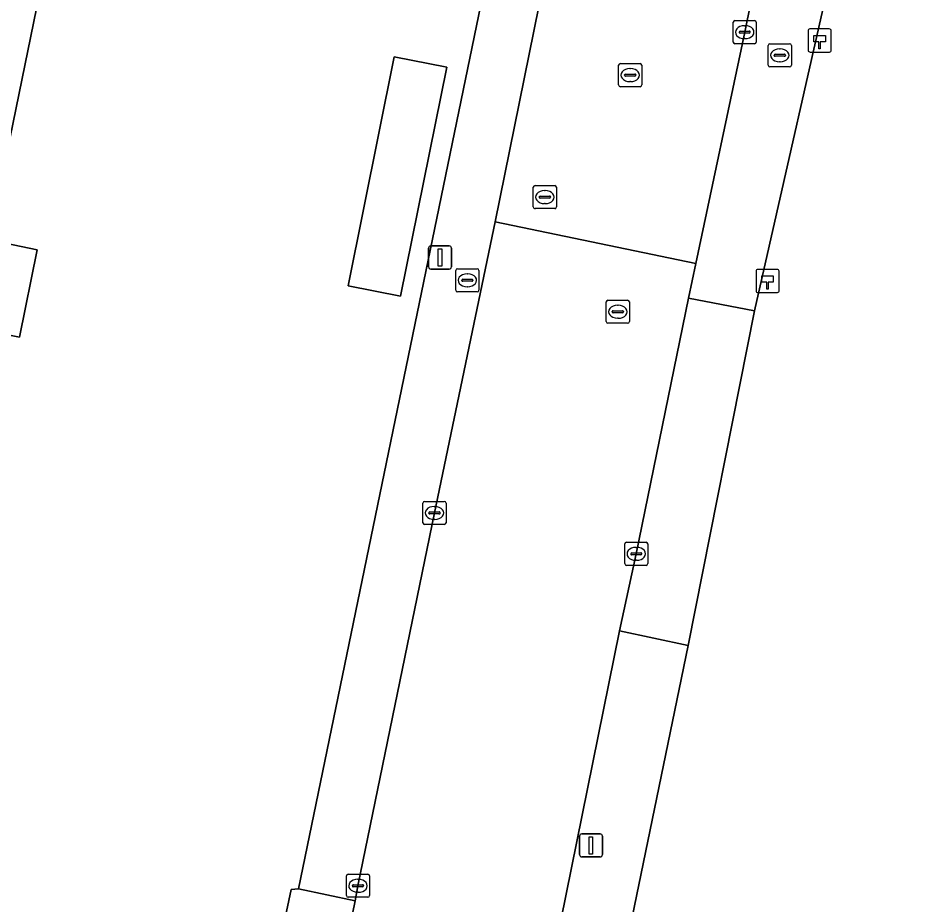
# Model space of a CAD drawing. Extents: x 157692 to 159674, y 381452 to 383291.
# Drawn here: x 158101.56 to 158140.66, y 382011.37 to 382049.75 of the extents above; entities that cross this region are included whole.
import ezdxf

# ---------------------------------------------------------------- set-up
doc = ezdxf.new("R2010")
doc.units = 0
for name, color, linetype in [('IMGEO_Brandkraan', 7, 'Continuous'), ('IMGEO_Erf', 7, 'Continuous'), ('IMGEO_Hectometerpaal', 7, 'Continuous'), ('IMGEO_Kolk', 7, 'Continuous'), ('IMGEO_Lichtmast', 7, 'Continuous'), ('IMGEO_Pand', 7, 'Continuous'), ('IMGEO_Rijbaan_lokaal_gesloten', 7, 'Continuous'), ('IMGEO_Rijbaan_lokaal_open', 7, 'Continuous'), ('IMGEO_Rioolput', 7, 'Continuous'), ('IMGEO_Voetpad_open', 7, 'Continuous')]:
    doc.layers.add(name, color=color, linetype=linetype)

msp = doc.modelspace()

# ---------------------------------------------------------------- linework, layer by layer
at = {"layer": 'IMGEO_Brandkraan'}
for p, q in [((158134.013, 382047.712), (158134.013, 382048.564)), ((158134.088, 382048.638), (158134.94, 382048.638)), ((158135.014, 382048.564), (158135.014, 382047.712)), ((158134.315, 382048.181), (158134.713, 382048.181)), ((158134.501, 382048.418), (158134.526, 382048.418)), ((158134.272, 382048.132), (158134.272, 382048.144)), ((158134.71, 382048.095), (158134.312, 382048.095)), ((158134.524, 382047.858), (158134.499, 382047.858)), ((158134.756, 382048.144), (158134.756, 382048.132)), ((158134.94, 382047.638), (158134.088, 382047.638))]:
    msp.add_line(p, q, dxfattribs=at)
for points in [[(158134.013, 382047.712), (158134.013, 382048.564)], [(158134.088, 382048.638), (158134.94, 382048.638)], [(158135.014, 382048.564), (158135.014, 382047.712)], [(158134.94, 382047.638), (158134.088, 382047.638)]]:
    msp.add_lwpolyline(points, dxfattribs=at)
for centre, radius, start, end in [((158134.09, 382048.562), 0.0765, 91.552, 178.448), ((158134.09, 382048.562), 0.0765, 91.552, 178.448), ((158134.938, 382048.562), 0.0765, 1.552, 88.448), ((158134.938, 382048.562), 0.0765, 1.552, 88.448), ((158134.312, 382048.141), 0.0403, 85.8775, 175.7526), ((158134.717, 382048.143), 0.0386, 1.7309, 96.639), ((158134.309, 382048.131), 0.0366, 178.938, 274.7102), ((158134.713, 382048.138), 0.043, 264.8664, 352.4533), ((158134.09, 382047.714), 0.0765, 181.552, 268.448), ((158134.09, 382047.714), 0.0765, 181.552, 268.448), ((158134.938, 382047.714), 0.0765, 271.552, 358.448), ((158134.938, 382047.714), 0.0765, 271.552, 358.448)]:
    msp.add_arc(centre, radius, start, end, dxfattribs=at)
for centre, major_axis, ratio, start_param, end_param in [((158134.5, 382048.138), (-0.387, 0.002), 0.722429, 4.712389, 7.853982), ((158134.525, 382048.138), (-0.39, 0.002), 0.717154, 1.570796, 4.712389)]:
    msp.add_ellipse(centre, major_axis=major_axis, ratio=ratio, start_param=start_param, end_param=end_param, dxfattribs=at)
at = {"layer": 'IMGEO_Erf'}
for points in [[(158103.754, 381965.437), (158107.527, 381984.069), (158109.438, 381993.433), (158110.826, 382000), (158113.371, 382012.035), (158113.697, 382012.061), (158121.578, 382050.327), (158121.011, 382050.393), (158117.505, 382051.115), (158118.547, 382056.179), (158122.053, 382055.457), (158122.198, 382055.453), (158137.763, 382131.322), (158139.412, 382139.429), (158144.374, 382162.974), (158145.238, 382167.387), (158144.498, 382170.071), (158143.697, 382170.783), (158142.534, 382171.623), (158022.362, 382196.264), (158014.567, 382197.819), (158012.827, 382198.175)], [(158125.007, 382160.95), (158100.3, 382040.151), (158102.387, 382039.726), (158101.614, 382035.935), (158099.527, 382036.361), (158094.319, 382010.896), (158079.649, 381939.178)], [(158219.414, 382155.844), (158206.316, 382158.502), (158201.257, 382135.532), (158200.838, 382133.629), (158200.517, 382132.175), (158199.841, 382129.108), (158199.834, 382129.109), (158195.31, 382129.992), (158176.587, 382133.918), (158166.278, 382136.044), (158154.599, 382138.529), (158137.162, 382053.571), (158133.419, 382037.075), (158130.551, 382022.604), (158125.897, 382000), (158121.713, 381979.263), (158120.644, 381974.489), (158119.054, 381966.712)]]:
    msp.add_lwpolyline(points, dxfattribs=at)
msp.add_lwpolyline([(158117.833, 382048.077), (158120.105, 382047.618), (158118.105, 382037.709), (158115.833, 382038.167)], close=True, dxfattribs=at)
at = {"layer": 'IMGEO_Hectometerpaal'}
for p, q in [((158135.741, 382049.194), (158135.741, 382048.353)), ((158135.741, 382049.194), (158135.741, 382048.353)), ((158136.657, 382049.278), (158135.816, 382049.278)), ((158136.657, 382049.278), (158135.816, 382049.278)), ((158136.741, 382048.362), (158136.741, 382049.203)), ((158136.741, 382048.362), (158136.741, 382049.203)), ((158135.825, 382048.278), (158136.666, 382048.278)), ((158135.825, 382048.278), (158136.666, 382048.278)), ((158133.486, 382038.79), (158133.486, 382037.949)), ((158133.486, 382038.79), (158133.486, 382037.949)), ((158134.402, 382038.874), (158133.561, 382038.874)), ((158134.402, 382038.874), (158133.561, 382038.874)), ((158134.486, 382037.958), (158134.486, 382038.799)), ((158134.486, 382037.958), (158134.486, 382038.799)), ((158133.57, 382037.874), (158134.411, 382037.874)), ((158133.57, 382037.874), (158134.411, 382037.874))]:
    msp.add_line(p, q, dxfattribs=at)
for points in [[(158136.266, 382048.422), (158136.206, 382048.422), (158136.206, 382048.727), (158135.986, 382048.727), (158135.986, 382048.996), (158136.486, 382048.996), (158136.486, 382048.727), (158136.266, 382048.727), (158136.266, 382048.422)], [(158134.011, 382038.018), (158133.951, 382038.018), (158133.951, 382038.323), (158133.731, 382038.323), (158133.731, 382038.592), (158134.231, 382038.592), (158134.231, 382038.323), (158134.011, 382038.323), (158134.011, 382038.018)]]:
    msp.add_lwpolyline(points, dxfattribs=at)
for centre, start, end in [((158135.819, 382049.2), 92.4484, 184.2845), ((158135.819, 382049.2), 92.4484, 184.2845), ((158136.663, 382049.2), 2.4484, 94.2845), ((158136.663, 382049.2), 2.4484, 94.2845), ((158135.819, 382048.356), 182.4484, 274.2845), ((158135.819, 382048.356), 182.4484, 274.2845), ((158136.663, 382048.356), 272.4484, 4.2845), ((158136.663, 382048.356), 272.4484, 4.2845), ((158133.564, 382038.796), 92.4484, 184.2845), ((158133.564, 382038.796), 92.4484, 184.2845), ((158134.408, 382038.796), 2.4484, 94.2845), ((158134.408, 382038.796), 2.4484, 94.2845), ((158133.564, 382037.952), 182.4484, 274.2845), ((158133.564, 382037.952), 182.4484, 274.2845), ((158134.408, 382037.952), 272.4484, 4.2845), ((158134.408, 382037.952), 272.4484, 4.2845)]:
    msp.add_arc(centre, 0.0779, start, end, dxfattribs=at)
at = {"layer": 'IMGEO_Kolk'}
for p, q in [((158132.496, 382048.713), (158132.496, 382049.565)), ((158132.571, 382049.639), (158133.423, 382049.639)), ((158132.984, 382049.419), (158133.009, 382049.419)), ((158133.497, 382049.565), (158133.497, 382048.713)), ((158132.755, 382049.133), (158132.755, 382049.145)), ((158133.193, 382049.096), (158132.795, 382049.096)), ((158132.798, 382049.182), (158133.196, 382049.182)), ((158133.239, 382049.145), (158133.239, 382049.133)), ((158133.423, 382048.639), (158132.571, 382048.639)), ((158133.007, 382048.859), (158132.982, 382048.859)), ((158119.072, 382027.908), (158119.072, 382028.76)), ((158119.147, 382028.834), (158119.999, 382028.834)), ((158119.56, 382028.614), (158119.585, 382028.614)), ((158120.073, 382028.76), (158120.073, 382027.908)), ((158119.331, 382028.328), (158119.331, 382028.34)), ((158119.769, 382028.291), (158119.371, 382028.291)), ((158119.374, 382028.377), (158119.772, 382028.377)), ((158119.815, 382028.34), (158119.815, 382028.328)), ((158119.999, 382027.834), (158119.147, 382027.834)), ((158119.583, 382028.054), (158119.558, 382028.054)), ((158127.879, 382027.065), (158128.731, 382027.065)), ((158127.804, 382026.139), (158127.804, 382026.991)), ((158128.292, 382026.845), (158128.317, 382026.845)), ((158128.805, 382026.991), (158128.805, 382026.139)), ((158128.063, 382026.559), (158128.063, 382026.571)), ((158128.501, 382026.522), (158128.103, 382026.522)), ((158128.106, 382026.608), (158128.504, 382026.608)), ((158128.315, 382026.285), (158128.29, 382026.285)), ((158128.547, 382026.571), (158128.547, 382026.559)), ((158128.731, 382026.065), (158127.879, 382026.065)), ((158115.763, 382011.775), (158115.763, 382012.627)), ((158115.838, 382012.701), (158116.69, 382012.701)), ((158116.764, 382012.627), (158116.764, 382011.775)), ((158116.022, 382012.195), (158116.022, 382012.207)), ((158116.065, 382012.244), (158116.463, 382012.244)), ((158116.251, 382012.481), (158116.276, 382012.481)), ((158116.506, 382012.207), (158116.506, 382012.195)), ((158116.46, 382012.158), (158116.062, 382012.158)), ((158116.274, 382011.921), (158116.249, 382011.921)), ((158116.69, 382011.701), (158115.838, 382011.701))]:
    msp.add_line(p, q, dxfattribs=at)
for points in [[(158132.496, 382048.713), (158132.496, 382049.565)], [(158132.571, 382049.639), (158133.423, 382049.639)], [(158133.497, 382049.565), (158133.497, 382048.713)], [(158133.423, 382048.639), (158132.571, 382048.639)], [(158119.072, 382027.908), (158119.072, 382028.76)], [(158119.147, 382028.834), (158119.999, 382028.834)], [(158120.073, 382028.76), (158120.073, 382027.908)], [(158119.999, 382027.834), (158119.147, 382027.834)], [(158127.879, 382027.065), (158128.731, 382027.065)], [(158127.804, 382026.139), (158127.804, 382026.991)], [(158128.805, 382026.991), (158128.805, 382026.139)], [(158128.731, 382026.065), (158127.879, 382026.065)], [(158115.763, 382011.775), (158115.763, 382012.627)], [(158115.838, 382012.701), (158116.69, 382012.701)], [(158116.764, 382012.627), (158116.764, 382011.775)], [(158116.69, 382011.701), (158115.838, 382011.701)]]:
    msp.add_lwpolyline(points, dxfattribs=at)
for centre, radius, start, end in [((158132.573, 382049.563), 0.0765, 91.552, 178.448), ((158132.573, 382049.563), 0.0765, 91.552, 178.448), ((158133.421, 382049.563), 0.0765, 1.552, 88.448), ((158133.421, 382049.563), 0.0765, 1.552, 88.448), ((158132.795, 382049.142), 0.0403, 85.8775, 175.7526), ((158132.792, 382049.132), 0.0366, 178.938, 274.7102), ((158133.196, 382049.139), 0.043, 264.8664, 352.4533), ((158133.2, 382049.144), 0.0386, 1.7309, 96.639), ((158132.573, 382048.715), 0.0765, 181.552, 268.448), ((158132.573, 382048.715), 0.0765, 181.552, 268.448), ((158133.421, 382048.715), 0.0765, 271.552, 358.448), ((158133.421, 382048.715), 0.0765, 271.552, 358.448), ((158119.149, 382028.758), 0.0765, 91.552, 178.448), ((158119.149, 382028.758), 0.0765, 91.552, 178.448), ((158119.997, 382028.758), 0.0765, 1.552, 88.448), ((158119.997, 382028.758), 0.0765, 1.552, 88.448), ((158119.371, 382028.337), 0.0403, 85.8775, 175.7526), ((158119.368, 382028.327), 0.0366, 178.938, 274.7102), ((158119.772, 382028.334), 0.043, 264.8664, 352.4533), ((158119.776, 382028.339), 0.0386, 1.7309, 96.639), ((158119.149, 382027.91), 0.0765, 181.552, 268.448), ((158119.149, 382027.91), 0.0765, 181.552, 268.448), ((158119.997, 382027.91), 0.0765, 271.552, 358.448), ((158119.997, 382027.91), 0.0765, 271.552, 358.448), ((158127.881, 382026.989), 0.0765, 91.552, 178.448), ((158127.881, 382026.989), 0.0765, 91.552, 178.448), ((158128.729, 382026.989), 0.0765, 1.552, 88.448), ((158128.729, 382026.989), 0.0765, 1.552, 88.448), ((158128.103, 382026.568), 0.0403, 85.8775, 175.7526), ((158128.1, 382026.558), 0.0366, 178.938, 274.7102), ((158128.504, 382026.565), 0.043, 264.8664, 352.4533), ((158128.508, 382026.57), 0.0386, 1.7309, 96.639), ((158127.881, 382026.141), 0.0765, 181.552, 268.448), ((158127.881, 382026.141), 0.0765, 181.552, 268.448), ((158128.729, 382026.141), 0.0765, 271.552, 358.448), ((158128.729, 382026.141), 0.0765, 271.552, 358.448), ((158115.84, 382012.625), 0.0765, 91.552, 178.448), ((158115.84, 382012.625), 0.0765, 91.552, 178.448), ((158116.688, 382012.625), 0.0765, 1.552, 88.448), ((158116.688, 382012.625), 0.0765, 1.552, 88.448), ((158116.062, 382012.204), 0.0403, 85.8775, 175.7526), ((158116.059, 382012.194), 0.0366, 178.938, 274.7102), ((158116.463, 382012.201), 0.043, 264.8664, 352.4533), ((158116.467, 382012.206), 0.0386, 1.7309, 96.639), ((158115.84, 382011.777), 0.0765, 181.552, 268.448), ((158115.84, 382011.777), 0.0765, 181.552, 268.448), ((158116.688, 382011.777), 0.0765, 271.552, 358.448), ((158116.688, 382011.777), 0.0765, 271.552, 358.448)]:
    msp.add_arc(centre, radius, start, end, dxfattribs=at)
for centre, major_axis, ratio, start_param, end_param in [((158132.983, 382049.139), (-0.387, 0.002), 0.722429, 4.712389, 7.853982), ((158133.008, 382049.139), (-0.39, 0.002), 0.717154, 1.570796, 4.712389), ((158119.559, 382028.334), (-0.387, 0.002), 0.722429, 4.712389, 7.853982), ((158119.584, 382028.334), (-0.39, 0.002), 0.717154, 1.570796, 4.712389), ((158128.291, 382026.565), (-0.387, 0.002), 0.722429, 4.712389, 7.853982), ((158128.316, 382026.565), (-0.39, 0.002), 0.717154, 1.570796, 4.712389), ((158116.25, 382012.201), (-0.387, 0.002), 0.722429, 4.712389, 7.853982), ((158116.275, 382012.201), (-0.39, 0.002), 0.717154, 1.570796, 4.712389)]:
    msp.add_ellipse(centre, major_axis=major_axis, ratio=ratio, start_param=start_param, end_param=end_param, dxfattribs=at)
at = {"layer": 'IMGEO_Lichtmast'}
for p, q in [((158119.319, 382038.989), (158119.319, 382039.789)), ((158119.319, 382039.789), (158119.319, 382038.989)), ((158119.419, 382039.889), (158120.209, 382039.889)), ((158120.209, 382039.889), (158119.419, 382039.889)), ((158120.309, 382039.789), (158120.309, 382038.989)), ((158120.309, 382038.989), (158120.309, 382039.789)), ((158120.209, 382038.889), (158119.419, 382038.889)), ((158119.419, 382038.889), (158120.209, 382038.889)), ((158125.848, 382013.547), (158125.848, 382014.347)), ((158125.848, 382014.347), (158125.848, 382013.547)), ((158125.948, 382014.447), (158126.738, 382014.447)), ((158126.738, 382014.447), (158125.948, 382014.447)), ((158126.838, 382014.347), (158126.838, 382013.547)), ((158126.838, 382013.547), (158126.838, 382014.347)), ((158126.738, 382013.447), (158125.948, 382013.447)), ((158125.948, 382013.447), (158126.738, 382013.447))]:
    msp.add_line(p, q, dxfattribs=at)
for points in [[(158119.739, 382039.764), (158119.889, 382039.764), (158119.889, 382039.014), (158119.739, 382039.014), (158119.739, 382039.764)], [(158126.268, 382014.322), (158126.418, 382014.322), (158126.418, 382013.572), (158126.268, 382013.572), (158126.268, 382014.322)]]:
    msp.add_lwpolyline(points, dxfattribs=at)
for centre, start, end in [((158119.419, 382039.789), 90, 180), ((158119.419, 382039.789), 90, 180), ((158120.209, 382039.789), 0, 90), ((158120.209, 382039.789), 360, 90), ((158119.419, 382038.989), 180, 270), ((158119.419, 382038.989), 180, 270), ((158120.209, 382038.989), 270, 0), ((158120.209, 382038.989), 270, 0), ((158125.948, 382014.347), 90, 180), ((158125.948, 382014.347), 90, 180), ((158126.738, 382014.347), 0, 90), ((158126.738, 382014.347), 360, 90), ((158125.948, 382013.547), 180, 270), ((158125.948, 382013.547), 180, 270), ((158126.738, 382013.547), 270, 0), ((158126.738, 382013.547), 270, 0)]:
    msp.add_arc(centre, 0.1, start, end, dxfattribs=at)
at = {"layer": 'IMGEO_Pand'}
msp.add_lwpolyline([(158079.649, 381939.178), (158094.319, 382010.896), (158099.527, 382036.361), (158101.614, 382035.935), (158102.387, 382039.726), (158100.3, 382040.151), (158125.007, 382160.95)], dxfattribs=at)
msp.add_lwpolyline([(158120.105, 382047.618), (158117.833, 382048.077), (158115.833, 382038.167), (158118.105, 382037.709)], close=True, dxfattribs=at)
at = {"layer": 'IMGEO_Rijbaan_lokaal_gesloten'}
msp.add_lwpolyline([(158116.186, 381967.321), (158117.779, 381975.107), (158120.355, 381987.678), (158122.865, 382000), (158125.044, 382010.697), (158127.58, 382023.226), (158128.306, 382026.565), (158130.56, 382037.629), (158130.877, 382039.125), (158122.207, 382040.936), (158119.574, 382028.333), (158116.264, 382012.201), (158116.14, 382011.546), (158113.781, 382000), (158112.319, 381992.843), (158111.552, 381989.125), (158110.401, 381983.44), (158107.08, 381967.14)], dxfattribs=at)
at = {"layer": 'IMGEO_Rijbaan_lokaal_open'}
msp.add_lwpolyline([(158144.011, 382102.963), (158148.228, 382123.544), (158152.368, 382143.588), (158153.709, 382150.361), (158155.819, 382160.6), (158147.155, 382162.309), (158142.203, 382138.874), (158140.547, 382130.668), (158139.318, 382124.825), (158134.983, 382103.768), (158131.08, 382084.667), (158127.005, 382064.608), (158124.513, 382052.331), (158122.207, 382040.936), (158130.877, 382039.125), (158132.996, 382049.14), (158134.037, 382054.282), (158136.075, 382064.185), (158140.124, 382083.907)], close=True, dxfattribs=at)
at = {"layer": 'IMGEO_Rioolput'}
for p, q in [((158127.617, 382047.78), (158128.469, 382047.78)), ((158127.542, 382046.854), (158127.542, 382047.706)), ((158128.03, 382047.56), (158128.055, 382047.56)), ((158128.543, 382047.706), (158128.543, 382046.854)), ((158127.801, 382047.274), (158127.801, 382047.286)), ((158128.239, 382047.237), (158127.841, 382047.237)), ((158127.844, 382047.323), (158128.242, 382047.323)), ((158128.053, 382047), (158128.028, 382047)), ((158128.285, 382047.286), (158128.285, 382047.274)), ((158128.469, 382046.78), (158127.617, 382046.78)), ((158123.85, 382041.575), (158123.85, 382042.427)), ((158123.925, 382042.501), (158124.777, 382042.501)), ((158124.851, 382042.427), (158124.851, 382041.575)), ((158124.109, 382041.995), (158124.109, 382042.007)), ((158124.547, 382041.958), (158124.149, 382041.958)), ((158124.152, 382042.044), (158124.55, 382042.044)), ((158124.338, 382042.281), (158124.363, 382042.281)), ((158124.593, 382042.007), (158124.593, 382041.995)), ((158124.361, 382041.721), (158124.336, 382041.721)), ((158124.777, 382041.501), (158123.925, 382041.501)), ((158120.496, 382037.974), (158120.496, 382038.826)), ((158120.571, 382038.9), (158121.423, 382038.9)), ((158121.497, 382038.826), (158121.497, 382037.974)), ((158120.755, 382038.394), (158120.755, 382038.406)), ((158120.798, 382038.443), (158121.196, 382038.443)), ((158120.984, 382038.68), (158121.009, 382038.68)), ((158121.239, 382038.406), (158121.239, 382038.394)), ((158121.193, 382038.357), (158120.795, 382038.357)), ((158121.007, 382038.12), (158120.982, 382038.12)), ((158121.423, 382037.9), (158120.571, 382037.9)), ((158127.005, 382036.614), (158127.005, 382037.466)), ((158127.08, 382037.54), (158127.932, 382037.54)), ((158127.493, 382037.32), (158127.518, 382037.32)), ((158128.006, 382037.466), (158128.006, 382036.614)), ((158127.264, 382037.034), (158127.264, 382037.046)), ((158127.702, 382036.997), (158127.304, 382036.997)), ((158127.307, 382037.083), (158127.705, 382037.083)), ((158127.748, 382037.046), (158127.748, 382037.034)), ((158127.932, 382036.54), (158127.08, 382036.54)), ((158127.516, 382036.76), (158127.491, 382036.76))]:
    msp.add_line(p, q, dxfattribs=at)
for points in [[(158127.617, 382047.78), (158128.469, 382047.78)], [(158127.542, 382046.854), (158127.542, 382047.706)], [(158128.543, 382047.706), (158128.543, 382046.854)], [(158128.469, 382046.78), (158127.617, 382046.78)], [(158123.85, 382041.575), (158123.85, 382042.427)], [(158123.925, 382042.501), (158124.777, 382042.501)], [(158124.851, 382042.427), (158124.851, 382041.575)], [(158124.777, 382041.501), (158123.925, 382041.501)], [(158120.496, 382037.974), (158120.496, 382038.826)], [(158120.571, 382038.9), (158121.423, 382038.9)], [(158121.497, 382038.826), (158121.497, 382037.974)], [(158121.423, 382037.9), (158120.571, 382037.9)], [(158127.005, 382036.614), (158127.005, 382037.466)], [(158127.08, 382037.54), (158127.932, 382037.54)], [(158128.006, 382037.466), (158128.006, 382036.614)], [(158127.932, 382036.54), (158127.08, 382036.54)]]:
    msp.add_lwpolyline(points, dxfattribs=at)
for centre, radius, start, end in [((158127.619, 382047.704), 0.0765, 91.552, 178.448), ((158127.619, 382047.704), 0.0765, 91.552, 178.448), ((158128.467, 382047.704), 0.0765, 1.552, 88.448), ((158128.467, 382047.704), 0.0765, 1.552, 88.448), ((158127.841, 382047.283), 0.0403, 85.8775, 175.7526), ((158127.838, 382047.273), 0.0366, 178.938, 274.7102), ((158128.242, 382047.28), 0.043, 264.8664, 352.4533), ((158128.246, 382047.285), 0.0386, 1.7309, 96.639), ((158127.619, 382046.856), 0.0765, 181.552, 268.448), ((158127.619, 382046.856), 0.0765, 181.552, 268.448), ((158128.467, 382046.856), 0.0765, 271.552, 358.448), ((158128.467, 382046.856), 0.0765, 271.552, 358.448), ((158123.927, 382042.425), 0.0765, 91.552, 178.448), ((158123.927, 382042.425), 0.0765, 91.552, 178.448), ((158124.775, 382042.425), 0.0765, 1.552, 88.448), ((158124.775, 382042.425), 0.0765, 1.552, 88.448), ((158124.149, 382042.004), 0.0403, 85.8775, 175.7526), ((158124.146, 382041.994), 0.0366, 178.938, 274.7102), ((158124.55, 382042.001), 0.043, 264.8664, 352.4533), ((158124.554, 382042.006), 0.0386, 1.7309, 96.639), ((158123.927, 382041.577), 0.0765, 181.552, 268.448), ((158123.927, 382041.577), 0.0765, 181.552, 268.448), ((158124.775, 382041.577), 0.0765, 271.552, 358.448), ((158124.775, 382041.577), 0.0765, 271.552, 358.448), ((158120.573, 382038.824), 0.0765, 91.552, 178.448), ((158120.573, 382038.824), 0.0765, 91.552, 178.448), ((158121.421, 382038.824), 0.0765, 1.552, 88.448), ((158121.421, 382038.824), 0.0765, 1.552, 88.448), ((158120.795, 382038.403), 0.0403, 85.8775, 175.7526), ((158120.792, 382038.393), 0.0366, 178.938, 274.7102), ((158121.196, 382038.4), 0.043, 264.8664, 352.4533), ((158121.2, 382038.405), 0.0386, 1.7309, 96.639), ((158120.573, 382037.976), 0.0765, 181.552, 268.448), ((158120.573, 382037.976), 0.0765, 181.552, 268.448), ((158121.421, 382037.976), 0.0765, 271.552, 358.448), ((158121.421, 382037.976), 0.0765, 271.552, 358.448), ((158127.082, 382037.464), 0.0765, 91.552, 178.448), ((158127.082, 382037.464), 0.0765, 91.552, 178.448), ((158127.93, 382037.464), 0.0765, 1.552, 88.448), ((158127.93, 382037.464), 0.0765, 1.552, 88.448), ((158127.304, 382037.043), 0.0403, 85.8775, 175.7526), ((158127.301, 382037.033), 0.0366, 178.938, 274.7102), ((158127.705, 382037.04), 0.043, 264.8664, 352.4533), ((158127.709, 382037.045), 0.0386, 1.7309, 96.639), ((158127.082, 382036.616), 0.0765, 181.552, 268.448), ((158127.082, 382036.616), 0.0765, 181.552, 268.448), ((158127.93, 382036.616), 0.0765, 271.552, 358.448), ((158127.93, 382036.616), 0.0765, 271.552, 358.448)]:
    msp.add_arc(centre, radius, start, end, dxfattribs=at)
for centre, major_axis, ratio, start_param, end_param in [((158128.029, 382047.28), (-0.387, 0.002), 0.722429, 4.712389, 7.853982), ((158128.054, 382047.28), (-0.39, 0.002), 0.717154, 1.570796, 4.712389), ((158124.337, 382042.001), (-0.387, 0.002), 0.722429, 4.712389, 7.853982), ((158124.362, 382042.001), (-0.39, 0.002), 0.717154, 1.570796, 4.712389), ((158120.983, 382038.4), (-0.387, 0.002), 0.722429, 4.712389, 7.853982), ((158121.008, 382038.4), (-0.39, 0.002), 0.717154, 1.570796, 4.712389), ((158127.492, 382037.04), (-0.387, 0.002), 0.722429, 4.712389, 7.853982), ((158127.517, 382037.04), (-0.39, 0.002), 0.717154, 1.570796, 4.712389)]:
    msp.add_ellipse(centre, major_axis=major_axis, ratio=ratio, start_param=start_param, end_param=end_param, dxfattribs=at)
at = {"layer": 'IMGEO_Voetpad_open'}
for points in [[(158116.14, 382011.546), (158116.264, 382012.201), (158119.574, 382028.333), (158122.207, 382040.936), (158124.513, 382052.331), (158127.005, 382064.608), (158131.08, 382084.667), (158134.983, 382103.768), (158139.318, 382124.825), (158140.547, 382130.668), (158137.763, 382131.322), (158122.198, 382055.453), (158122.053, 382055.457), (158121.011, 382050.393), (158121.578, 382050.327), (158113.697, 382012.061)], [(158130.56, 382037.629), (158133.419, 382037.075), (158137.162, 382053.571), (158134.037, 382054.282), (158132.996, 382049.14), (158130.877, 382039.125)], [(158130.551, 382022.604), (158133.419, 382037.075), (158130.56, 382037.629), (158128.306, 382026.565), (158127.58, 382023.226)], [(158120.644, 381974.489), (158121.713, 381979.263), (158125.897, 382000), (158130.551, 382022.604), (158127.58, 382023.226), (158125.044, 382010.697), (158122.865, 382000), (158120.355, 381987.678), (158117.779, 381975.107)], [(158112.319, 381992.843), (158113.781, 382000), (158116.14, 382011.546), (158113.697, 382012.061), (158113.371, 382012.035), (158110.826, 382000), (158109.438, 381993.433)]]:
    msp.add_lwpolyline(points, close=True, dxfattribs=at)

doc.saveas('drawing.dxf')
